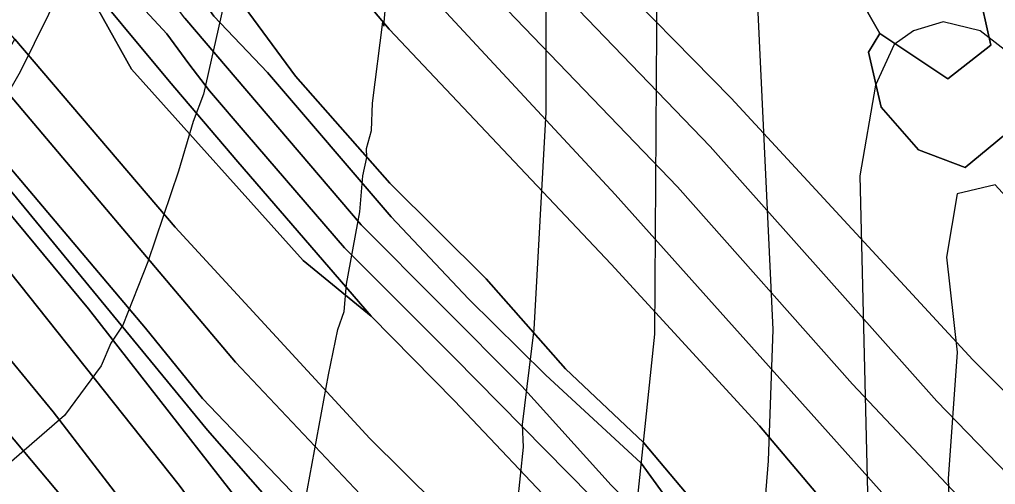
# Model space of a CAD drawing. Extents: x -510989 to -501240, y -1184665 to -1176098.
# Drawn here: x -504096.6 to -503881.1, y -1183484.2 to -1183381.5 of the extents above; entities that cross this region are included whole.
import ezdxf

# ---------------------------------------------------------------- set-up
doc = ezdxf.new("R2010")
doc.units = 0
for name, color, linetype in [('lesni_pozemek', 7, 'Continuous'), ('STAV_zaplavove_uzemi', 7, 'Continuous'), ('vrstevnice_01', 7, 'Continuous'), ('vrstevnice_02', 7, 'Continuous')]:
    doc.layers.add(name, color=color, linetype=linetype)

msp = doc.modelspace()

# ---------------------------------------------------------------- linework, layer by layer
at = {"layer": 'lesni_pozemek'}
for points in [[(-504016.1, -1183229.66), (-503989.63, -1183258.07), (-503964.96, -1183283.29), (-503931.15, -1183312.25), (-503904.26, -1183329.99), (-503905.34, -1183337.23), (-503889.55, -1183345.67), (-503895.38, -1183361.15), (-503883.22, -1183372.71), (-503884.03, -1183378.64), (-503882.12, -1183387.19), (-503891.67, -1183394.62), (-503906.64, -1183384.57), (-503911.77, -1183375.63), (-503920.21, -1183368.09), (-503926.14, -1183357.13), (-503955.69, -1183318.84), (-503965.64, -1183312.7), (-503981.53, -1183292.2), (-503994.49, -1183278.53), (-504013.19, -1183261.24), (-504026.3, -1183242.67)], [(-504156.68, -1183294.33), (-504113.24, -1183343.22), (-504084.39, -1183370.02), (-504071.94, -1183392.47), (-504034.02, -1183434.73), (-504018.99, -1183447.04), (-504000.56, -1183465.71), (-503975.91, -1183491.78), (-503966.76, -1183506.81), (-503959.83, -1183509.88), (-503951.53, -1183519.73), (-503957.99, -1183523.73), (-503959.99, -1183543.11), (-503970.14, -1183528.5), (-504004.51, -1183488.71), (-504019.27, -1183474.1), (-504062.24, -1183427.37), (-504097.67, -1183385.84), (-504140.35, -1183336.71), (-504169.49, -1183304.94)], [(-504084.25, -1183298.58), (-504053.22, -1183338.41), (-504014.99, -1183383.65), (-503966, -1183435.57), (-503933.2, -1183471.27), (-503888.67, -1183523.98), (-503851.76, -1183569.84), (-503816.27, -1183617.58), (-503841.34, -1183629.06), (-503878.65, -1183575.48), (-503938.83, -1183498.74), (-503958.82, -1183474.93), (-503976.09, -1183458.64), (-503993.61, -1183438.78), (-504014.84, -1183417.68), (-504035.69, -1183393.99), (-504055.3, -1183367.34), (-504091.42, -1183322.52), (-504085.53, -1183306.63)], [(-503905.34, -1183337.23), (-503904.26, -1183329.99), (-503860.89, -1183360.89), (-503861.76, -1183375.73), (-503861.56, -1183392.46), (-503887.85, -1183414.22), (-503898.1, -1183410.3), (-503906.34, -1183400.86), (-503909.15, -1183388.69), (-503906.64, -1183384.57), (-503891.67, -1183394.62), (-503882.12, -1183387.19), (-503884.03, -1183378.64), (-503883.22, -1183372.71), (-503895.38, -1183361.15), (-503889.55, -1183345.67)], [(-504084.39, -1183370.02), (-504063.61, -1183395.15), (-504048.44, -1183412.97), (-504018.99, -1183447.04), (-504034.02, -1183434.73), (-504071.94, -1183392.47)], [(-504097.67, -1183385.84), (-504062.24, -1183427.37), (-504019.27, -1183474.1), (-504004.51, -1183488.71), (-503970.14, -1183528.5), (-503959.99, -1183543.11), (-503953.43, -1183552.99), (-503941.52, -1183574.63), (-503923.76, -1183607.91), (-503926.42, -1183608.7), (-503932.58, -1183610.17), (-503949.46, -1183580.4), (-503964.06, -1183558.37), (-503985.19, -1183529.81), (-504013.88, -1183494.33), (-504048.97, -1183457.19), (-504102.38, -1183394.05)], [(-504102.38, -1183394.05), (-504048.97, -1183457.19), (-504013.88, -1183494.33), (-503985.19, -1183529.81), (-503964.06, -1183558.37), (-503949.46, -1183580.4), (-503932.58, -1183610.17), (-503940.15, -1183610.84), (-503953.32, -1183592.85), (-503967.42, -1183575.47), (-503986.86, -1183546.87), (-504018.67, -1183504.5), (-504056.22, -1183465.23), (-504068.79, -1183449.68), (-504107.59, -1183403.8), (-504105.99, -1183400.81)], [(-504107.59, -1183403.8), (-504068.79, -1183449.68), (-504056.22, -1183465.23), (-504018.67, -1183504.5), (-503986.86, -1183546.87), (-503967.42, -1183575.47), (-503973.7, -1183580.21), (-503993, -1183549.89), (-504022.94, -1183508.9), (-504055.11, -1183472.26), (-504108.3, -1183407.63)], [(-504108.3, -1183407.63), (-504055.11, -1183472.26), (-504022.94, -1183508.9), (-503993, -1183549.89), (-503973.7, -1183580.21), (-503978.25, -1183583.92), (-503991.26, -1183563.98), (-504004.9, -1183543.1), (-504026.09, -1183512.99), (-504034.48, -1183505.54), (-504081.38, -1183445.43), (-504109.18, -1183411.96)], [(-504109.18, -1183411.96), (-504081.38, -1183445.43), (-504034.48, -1183505.54), (-504026.09, -1183512.99), (-504004.9, -1183543.1), (-503991.26, -1183563.98), (-503978.25, -1183583.92), (-503962.23, -1183611.89), (-503934.5, -1183645.61), (-503915.09, -1183676.77), (-503903.02, -1183704.47), (-503892.22, -1183725.13), (-503900.05, -1183728.04), (-503911.88, -1183701.46), (-503923.56, -1183678.83), (-503952.91, -1183632.11), (-503968.68, -1183613.71), (-503997.44, -1183572.54), (-504020.22, -1183543.34), (-504043.72, -1183508.44), (-504061.39, -1183484.35), (-504111.22, -1183421.72)], [(-504111.22, -1183421.72), (-504061.39, -1183484.35), (-504043.72, -1183508.44), (-504020.22, -1183543.34), (-503997.44, -1183572.54), (-503968.68, -1183613.71), (-503952.91, -1183632.11), (-503923.56, -1183678.83), (-503911.88, -1183701.46), (-503900.05, -1183728.04), (-503904.72, -1183729.79), (-503908.95, -1183736.5), (-503922.15, -1183713.72), (-503936.73, -1183685.33), (-503971.19, -1183633.86), (-503987.51, -1183612.54), (-504062.06, -1183503.54), (-504089.17, -1183468.21), (-504114.67, -1183437.24)], [(-504114.67, -1183437.24), (-504089.17, -1183468.21), (-504062.06, -1183503.54), (-503987.51, -1183612.54), (-503971.19, -1183633.86), (-503936.73, -1183685.33), (-503922.15, -1183713.72), (-503908.95, -1183736.5), (-503901.81, -1183755.02), (-503890.42, -1183769.29), (-503885.26, -1183783.71), (-503889.81, -1183794.49), (-503898.77, -1183773.85), (-503916.84, -1183744.54), (-503948.88, -1183686.09), (-503978.63, -1183640.69), (-504002.17, -1183607.59), (-504079.45, -1183496.3), (-504117.86, -1183450.6)], [(-504117.86, -1183450.6), (-504079.45, -1183496.3), (-504002.17, -1183607.59), (-503978.63, -1183640.69), (-503948.88, -1183686.09), (-503916.84, -1183744.54), (-503898.77, -1183773.85), (-503889.81, -1183794.49), (-503895.32, -1183800.87), (-503903.84, -1183780.72), (-503926.01, -1183747.56), (-503953.9, -1183697.04), (-504001.94, -1183623.58), (-504053.24, -1183549.65), (-504089.2, -1183501.92), (-504123.14, -1183459.61)]]:
    msp.add_lwpolyline(points, close=True, dxfattribs=at)
for points in [[(-503858.07, -1183502.98), (-503894.05, -1183465.82), (-503944.12, -1183409.59), (-503986.74, -1183365.23), (-504048.07, -1183298.01), (-504071.55, -1183277.42), (-504092.32, -1183253.82), (-504110.37, -1183233.76), (-504099.55, -1183237.53), (-504096.46, -1183234.44), (-504093.43, -1183231.47), (-504091.01, -1183238.75), (-504064.72, -1183270.54), (-504021.33, -1183309.91), (-503969.04, -1183368.75), (-503939.47, -1183398.91), (-503886.13, -1183456.7), (-503865.78, -1183476.91)], [(-503725.26, -1183707.27), (-503744.59, -1183684.65), (-503757.14, -1183667.78), (-503797.26, -1183596.18), (-503869.88, -1183507.52), (-503912.67, -1183462.05), (-503951.35, -1183418.44), (-503996.4, -1183371.53), (-504019.85, -1183344.79), (-504048.45, -1183312.9), (-504095.77, -1183263.94), (-504092.32, -1183253.82), (-504071.55, -1183277.42), (-504048.07, -1183298.01), (-503986.74, -1183365.23), (-503944.12, -1183409.59), (-503894.05, -1183465.82), (-503858.07, -1183502.98), (-503786.64, -1183586.84), (-503726.15, -1183677), (-503718.95, -1183692.39)], [(-503737.4, -1183716.6), (-503770.96, -1183684.53), (-503807.37, -1183606.27), (-503855.35, -1183544.04), (-503880.49, -1183514.79), (-503965.13, -1183420.16), (-504013.81, -1183367.58), (-504081.25, -1183289.37), (-504098.45, -1183272.79), (-504095.77, -1183263.94), (-504048.45, -1183312.9), (-504019.85, -1183344.79), (-503996.4, -1183371.53), (-503951.35, -1183418.44), (-503912.67, -1183462.05), (-503869.88, -1183507.52), (-503797.26, -1183596.18), (-503757.14, -1183667.78), (-503744.59, -1183684.65), (-503725.26, -1183707.27)], [(-503787.11, -1183696.42), (-503816.27, -1183617.58), (-503851.76, -1183569.84), (-503888.67, -1183523.98), (-503933.2, -1183471.27), (-503966, -1183435.57), (-504014.99, -1183383.65), (-504053.22, -1183338.41), (-504084.25, -1183298.58), (-504081.25, -1183289.37), (-504013.81, -1183367.58), (-503965.13, -1183420.16), (-503880.49, -1183514.79), (-503855.35, -1183544.04), (-503807.37, -1183606.27), (-503770.96, -1183684.53), (-503737.4, -1183716.6)], [(-503879.3, -1183585.51), (-503913.75, -1183542.5), (-503959.39, -1183479.53), (-503980.46, -1183460), (-503997.46, -1183443.21), (-504014.58, -1183425.11), (-504041.9, -1183393.18), (-504053.75, -1183380.78), (-504072.29, -1183354.23), (-504093.63, -1183328.5), (-504091.42, -1183322.52), (-504055.3, -1183367.34), (-504035.69, -1183393.99), (-504014.84, -1183417.68), (-503993.61, -1183438.78), (-503976.09, -1183458.64), (-503958.82, -1183474.93), (-503938.83, -1183498.74), (-503878.65, -1183575.48)], [(-503846.64, -1183645.9), (-503887.46, -1183584.22), (-503915.26, -1183549.83), (-503937.89, -1183518.26), (-503946.88, -1183503.66), (-503965.98, -1183484.35), (-503985.72, -1183462.52), (-504021.16, -1183426.86), (-504060.11, -1183381.22), (-504091.16, -1183340.18), (-504095.9, -1183334.62), (-504093.63, -1183328.5), (-504072.29, -1183354.23), (-504053.75, -1183380.78), (-504041.9, -1183393.18), (-504014.58, -1183425.11), (-503997.46, -1183443.21), (-503980.46, -1183460), (-503959.39, -1183479.53), (-503913.75, -1183542.5), (-503879.3, -1183585.51)], [(-503851.8, -1183649.23), (-503889.49, -1183593.34), (-503920.14, -1183554.15), (-503941.86, -1183522.54), (-503951.13, -1183506.81), (-503965.46, -1183491.89), (-504000.69, -1183456.17), (-504024.87, -1183431.91), (-504046.35, -1183407.01), (-504054.7, -1183397.29), (-504059.27, -1183391.27), (-504064.08, -1183384.7), (-504080.17, -1183367.32)], [(-504080.17, -1183367.32), (-504064.08, -1183384.7), (-504059.27, -1183391.27), (-504054.7, -1183397.29), (-504046.35, -1183407.01), (-504024.87, -1183431.91), (-504000.69, -1183456.17), (-503965.46, -1183491.89), (-503951.13, -1183506.81), (-503941.86, -1183522.54), (-503920.14, -1183554.15), (-503889.49, -1183593.34), (-503851.8, -1183649.23)], [(-503865.78, -1183476.91), (-503886.13, -1183456.7), (-503939.47, -1183398.91), (-503969.04, -1183368.75)], [(-503858.14, -1183652.63), (-503895.13, -1183595.8), (-503919.67, -1183563.87), (-503927.06, -1183554.47), (-503947.37, -1183524.3), (-503950.66, -1183515.73), (-503954.65, -1183512.09), (-503960.99, -1183503.64), (-503975.91, -1183491.78), (-504000.56, -1183465.71), (-504018.99, -1183447.04), (-504048.44, -1183412.97), (-504063.61, -1183395.15), (-504084.39, -1183370.02)], [(-503911.77, -1183375.63), (-503906.64, -1183384.57), (-503909.15, -1183388.69), (-503906.34, -1183400.86), (-503898.1, -1183410.3), (-503887.85, -1183414.22), (-503861.56, -1183392.46)], [(-504060.11, -1183381.22), (-504021.16, -1183426.86), (-503985.72, -1183462.52), (-503965.98, -1183484.35), (-503946.88, -1183503.66), (-503937.89, -1183518.26), (-503915.26, -1183549.83), (-503887.46, -1183584.22), (-503846.64, -1183645.9)]]:
    msp.add_lwpolyline(points, dxfattribs=at)
at = {"layer": 'STAV_zaplavove_uzemi'}
msp.add_spline([(-502250.32, -1184002.61), (-502355.07, -1183875.41), (-502442.37, -1183790.61), (-502477.29, -1183700.82), (-502532.16, -1183578.61), (-502567.08, -1183448.91), (-502626.05, -1183402.34), (-502705.41, -1183380.59), (-502814.2, -1183349.87), (-502882.03, -1183297.39), (-502931.95, -1183237.24), (-503042.02, -1183107.97), (-503139.64, -1183018.94), (-503222.14, -1182957.59), (-503308.56, -1182839.96), (-503316.24, -1182784.92), (-503330.32, -1182756.77), (-503348.24, -1182719.65), (-503334.16, -1182651.82), (-503323.92, -1182595.5), (-503313.68, -1182526.39), (-503294.1, -1182480.5), (-503251.86, -1182396.03), (-503229.34, -1182314.37), (-503216.1, -1182227.15), (-503242.43, -1182174.5), (-503271.86, -1182129.59), (-503287.34, -1182081.58), (-503343.88, -1182028.1), (-503361.79, -1182008.91), (-503396.35, -1181952.59), (-503442.43, -1181933.39), (-503497.46, -1181888.6), (-503525.62, -1181860.44), (-503528.18, -1181837.4), (-503548.66, -1181767.01), (-503558.9, -1181729.89), (-503576.82, -1181682.53), (-503578.1, -1181621.1), (-503567.86, -1181572.46), (-503552.5, -1181536.63), (-503538.04, -1181458.36), (-503518.33, -1181411.9), (-503509.88, -1181341.51), (-503497.21, -1181207.63), (-503499.77, -1181097.56), (-503498.02, -1181031.35), (-503510.82, -1180970.85), (-503549.22, -1180952.23), (-503571.32, -1180940.6), (-503605.07, -1180937.11), (-503651.61, -1180939.44), (-503671.39, -1180917.33), (-503679.53, -1180892.89), (-503713.27, -1180871.95), (-503727.24, -1180859.15), (-503734.22, -1180833.55), (-503728.4, -1180799.81), (-503741.2, -1180770.72), (-503722.82, -1180725.17), (-503721.54, -1180703.41), (-503731.78, -1180697.01), (-503767.61, -1180699.57), (-503790.65, -1180697.01), (-503817.53, -1180697.01), (-503861.04, -1180686.77), (-503889.2, -1180675.25), (-503900.72, -1180668.85), (-503953.2, -1180679.09), (-503997.99, -1180697.01), (-504063.27, -1180722.61), (-504109.34, -1180749.49), (-504142.62, -1180776.36), (-504177.18, -1180796.84), (-504211.73, -1180817.32), (-504414.98, -1180961.5), (-504472.7, -1180998.11), (-504544.51, -1181068.5), (-504600.82, -1181143.12), (-504621.94, -1181196.62), (-504641.65, -1181267.01), (-504660.25, -1181350.62), (-504634.7, -1181398.32), (-504617.66, -1181447.72), (-504600.62, -1181492.01), (-504587, -1181548.23), (-504592.11, -1181628.29), (-504569.96, -1181682.81), (-504568.26, -1181664.07), (-504554.63, -1181621.48), (-504547.82, -1181597.63)], degree=3, dxfattribs=at)
at = {"layer": 'vrstevnice_01'}
for points in [[(-503955.69, -1183339), (-503956.41, -1183451), (-503967.09, -1183553), (-503970.59, -1183575), (-503979.59, -1183611), (-503988.59, -1183631), (-503995.81, -1183642), (-504006.41, -1183653), (-504016, -1183659), (-504027.69, -1183661), (-504046.69, -1183660), (-504062.69, -1183657), (-504127.59, -1183633), (-504182.41, -1183612), (-504225.19, -1183590), (-504275.41, -1183563), (-504322.31, -1183543), (-504333.09, -1183541), (-504343, -1183542), (-504349.69, -1183543), (-504355.81, -1183549), (-504362.31, -1183563), (-504368.19, -1183603)], [(-504033.59, -1183488), (-504028.41, -1183460), (-504026.31, -1183450), (-504024.91, -1183446), (-504024.41, -1183440), (-504021.5, -1183424), (-504020.81, -1183416), (-504019.91, -1183412), (-504020, -1183410), (-504018.91, -1183406), (-504018.69, -1183400), (-504016.41, -1183382), (-504016.19, -1183383), (-504015.09, -1183370)], [(-504106.81, -1183411), (-504096.41, -1183393), (-504087.09, -1183374)], [(-503597.59, -1183704), (-503628.31, -1183680), (-503662.59, -1183647), (-503690.5, -1183618), (-503716.5, -1183585), (-503741.81, -1183547), (-503767.09, -1183501), (-503782.69, -1183479), (-503796.31, -1183466), (-503829.5, -1183443), (-503839.09, -1183434), (-503872.91, -1183393), (-503884.5, -1183384), (-503892.69, -1183382), (-503899.19, -1183384), (-503903.5, -1183387), (-503907.59, -1183396), (-503911.09, -1183416), (-503909.31, -1183489), (-503915.81, -1183578), (-503915.81, -1183643), (-503916.81, -1183657), (-503915.59, -1183702)]]:
    msp.add_lwpolyline(points, dxfattribs=at)
at = {"layer": 'vrstevnice_02'}
for points in [[(-503556.59, -1183690), (-503577.59, -1183677), (-503605.81, -1183655), (-503630.91, -1183632), (-503662, -1183597), (-503677.59, -1183577), (-503701.91, -1183540), (-503760, -1183456), (-503780.59, -1183430), (-503797.5, -1183413), (-503827.41, -1183392), (-503881.09, -1183356), (-503907.91, -1183344), (-503917.69, -1183343), (-503923.81, -1183346), (-503930.19, -1183353), (-503934.09, -1183369), (-503930.31, -1183450), (-503931.31, -1183479), (-503941.81, -1183610), (-503944.5, -1183650), (-503953.69, -1183680), (-503961.81, -1183692)], [(-504047.69, -1183361), (-504056, -1183398), (-504058.31, -1183404), (-504061.5, -1183415), (-504068.31, -1183435), (-504073.81, -1183449), (-504076.5, -1183453), (-504078.59, -1183458), (-504086.69, -1183469), (-504101.81, -1183482)], [(-504193.19, -1183577), (-504151.91, -1183592), (-504121.91, -1183601), (-504086.91, -1183615), (-504075, -1183617), (-504066.59, -1183618), (-504050.19, -1183615), (-504039.91, -1183611), (-504032.91, -1183605), (-504021.91, -1183594), (-504011.69, -1183577), (-504004.69, -1183560), (-503993, -1183523), (-503987.31, -1183495), (-503985.31, -1183476), (-503985.59, -1183471), (-503983, -1183450), (-503980.31, -1183402), (-503980.31, -1183369)], [(-503651.59, -1183695), (-503686.31, -1183660), (-503711, -1183630), (-503731.59, -1183601), (-503757.81, -1183560), (-503787.41, -1183509), (-503805.19, -1183486), (-503871.19, -1183429), (-503881.19, -1183418), (-503889.59, -1183420), (-503891.91, -1183434), (-503889.59, -1183455), (-503891.59, -1183483), (-503889.69, -1183532), (-503892.31, -1183585), (-503888.81, -1183664), (-503886.41, -1183687)]]:
    msp.add_lwpolyline(points, dxfattribs=at)

doc.saveas('drawing.dxf')
